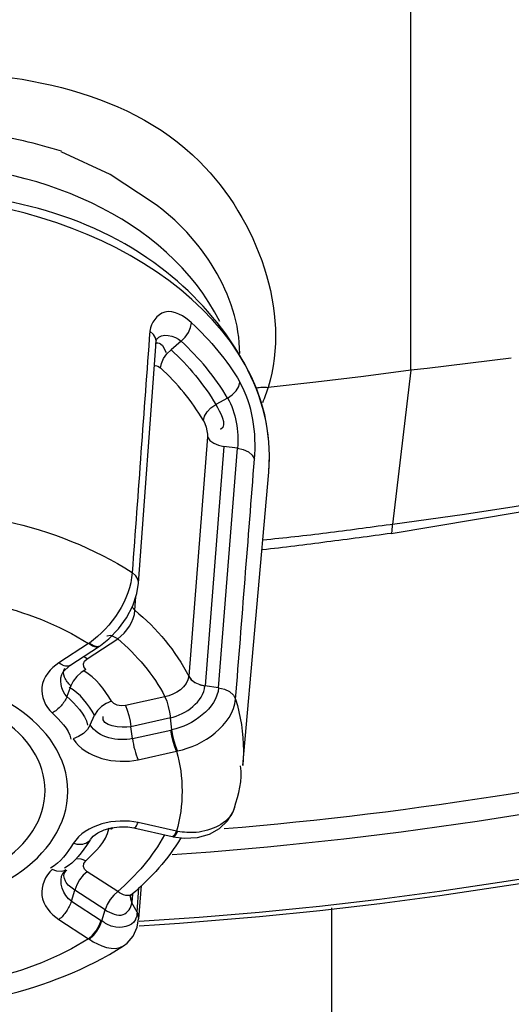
# Paper-space layout 'Sheet' of a CAD drawing. Header units: inches. Extents: x 0.2 to 10.8, y 0.2 to 8.3.
# Tile 391 of 545: x 7.7251 to 7.7893, y 4.1109 to 4.2395. Entities that reach past the tile are written whole.
import ezdxf

# ---------------------------------------------------------------- set-up
doc = ezdxf.new("R2010")
doc.units = ezdxf.units.IN
doc.header["$MEASUREMENT"] = 0
doc.layers.get('0').update_dxf_attribs({"lineweight": 5})

psp = doc.layouts.new('Sheet')

# ---------------------------------------------------------------- linework, layer by layer
at = {"color": 0, "linetype": 'ByBlock', "lineweight": -3}
for p, q in [((7.776198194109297, 4.193678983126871), (7.776198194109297, 4.249095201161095)), ((7.742997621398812, 4.197664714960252), (7.743026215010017, 4.197741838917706)), ((7.740660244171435, 4.165863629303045), (7.742952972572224, 4.197375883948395)), ((7.742950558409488, 4.197382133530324), (7.742997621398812, 4.197664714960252)), ((7.74620480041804, 4.197474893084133), (7.744897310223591, 4.196354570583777)), ((7.789326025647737, 4.195268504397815), (7.778332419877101, 4.193921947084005)), ((7.778332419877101, 4.193921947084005), (7.776198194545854, 4.19367898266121)), ((7.776198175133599, 4.193678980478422), (7.773831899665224, 4.173555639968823)), ((7.752264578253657, 4.190053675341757), (7.750736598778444, 4.189203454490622)), ((7.749647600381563, 4.184966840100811), (7.747205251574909, 4.153731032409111)), ((7.751782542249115, 4.183728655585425), (7.749332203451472, 4.152483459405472)), ((7.753568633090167, 4.183517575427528), (7.751783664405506, 4.183732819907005)), ((7.751109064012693, 4.152223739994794), (7.753568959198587, 4.183522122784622)), ((7.75765269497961, 4.180369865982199), (7.757748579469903, 4.182555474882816)), ((7.757744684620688, 4.182467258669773), (7.757735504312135, 4.182554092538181)), ((7.757743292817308, 4.182209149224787), (7.757744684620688, 4.182467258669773)), ((7.757744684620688, 4.182467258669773), (7.757744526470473, 4.182554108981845)), ((7.75765269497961, 4.180369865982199), (7.757743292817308, 4.182209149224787)), ((7.754259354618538, 4.142053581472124), (7.757651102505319, 4.180351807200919)), ((7.7738319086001, 4.173554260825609), (7.773496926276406, 4.173513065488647)), ((7.7738319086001, 4.173554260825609), (7.773498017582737, 4.173509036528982)), ((7.74017666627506, 4.162339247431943), (7.740300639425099, 4.16408616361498)), ((7.74017666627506, 4.162339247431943), (7.739810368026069, 4.162745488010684)), ((7.734138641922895, 4.157982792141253), (7.730256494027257, 4.155467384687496)), ((7.733943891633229, 4.156015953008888), (7.737933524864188, 4.158600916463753)), ((7.734245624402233, 4.158057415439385), (7.734138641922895, 4.157982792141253)), ((7.737933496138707, 4.158600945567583), (7.737153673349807, 4.15898775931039)), ((7.73167054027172, 4.155124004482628), (7.735552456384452, 4.157639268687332)), ((7.735226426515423, 4.157612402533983), (7.735604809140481, 4.157677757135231)), ((7.735552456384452, 4.157639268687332), (7.735500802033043, 4.157609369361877)), ((7.735662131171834, 4.157710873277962), (7.735591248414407, 4.157664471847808)), ((7.735604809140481, 4.157677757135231), (7.735662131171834, 4.157710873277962)), ((7.7339439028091, 4.156015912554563), (7.733484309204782, 4.156299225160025)), ((7.730811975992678, 4.15430964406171), (7.731669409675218, 4.155123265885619)), ((7.731817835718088, 4.152461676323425), (7.731300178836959, 4.151078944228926)), ((7.748641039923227, 4.15261436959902), (7.7493296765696, 4.152454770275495)), ((7.75110878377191, 4.152228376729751), (7.749329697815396, 4.152455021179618)), ((7.744103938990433, 4.151043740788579), (7.738943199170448, 4.149893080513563)), ((7.734334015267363, 4.147363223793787), (7.734924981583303, 4.148656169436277)), ((7.744817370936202, 4.148280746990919), (7.739666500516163, 4.147132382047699)), ((7.745012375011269, 4.146728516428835), (7.744817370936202, 4.148280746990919)), ((7.739861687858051, 4.145578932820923), (7.739666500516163, 4.147132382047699)), ((7.739861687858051, 4.145578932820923), (7.744883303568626, 4.146698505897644)), ((7.744883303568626, 4.146698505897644), (7.745012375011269, 4.146728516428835)), ((7.740584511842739, 4.14281812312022), (7.745606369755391, 4.143937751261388)), ((7.745606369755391, 4.143937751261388), (7.745750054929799, 4.143967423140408)), ((7.75434513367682, 4.143791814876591), (7.754259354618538, 4.142053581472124)), ((7.754346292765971, 4.144018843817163), (7.75434513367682, 4.143791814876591)), ((7.737131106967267, 4.13374193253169), (7.736701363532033, 4.133824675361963)), ((7.73713109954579, 4.133741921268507), (7.737351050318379, 4.133971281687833)), ((7.740019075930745, 4.133912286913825), (7.745040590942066, 4.132792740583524)), ((7.745606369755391, 4.133491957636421), (7.740584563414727, 4.134611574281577)), ((7.745375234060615, 4.133055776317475), (7.745606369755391, 4.133491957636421)), ((7.745750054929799, 4.133464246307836), (7.745606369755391, 4.133491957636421)), ((7.734333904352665, 4.132348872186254), (7.734196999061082, 4.132129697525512)), ((7.734367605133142, 4.132398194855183), (7.734725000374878, 4.132821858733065)), ((7.745040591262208, 4.132792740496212), (7.745167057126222, 4.132824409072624)), ((7.745181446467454, 4.132762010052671), (7.745040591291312, 4.132792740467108)), ((7.745167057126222, 4.132824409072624), (7.745375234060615, 4.133055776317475)), ((7.73417721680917, 4.132154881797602), (7.73398485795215, 4.132000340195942)), ((7.730808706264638, 4.128040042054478), (7.731161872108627, 4.128462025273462)), ((7.737933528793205, 4.125617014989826), (7.733943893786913, 4.128201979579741)), ((7.731881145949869, 4.124354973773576), (7.732319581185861, 4.125809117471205)), ((7.736301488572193, 4.123229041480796), (7.732319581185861, 4.125809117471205)), ((7.740457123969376, 4.122906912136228), (7.740708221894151, 4.126126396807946)), ((7.740999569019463, 4.126402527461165), (7.740659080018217, 4.122043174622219)), ((7.739563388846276, 4.124947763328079), (7.739682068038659, 4.125144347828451)), ((7.739574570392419, 4.124966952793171), (7.73977530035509, 4.124170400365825)), ((7.739682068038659, 4.125144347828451), (7.739818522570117, 4.125283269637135)), ((7.739860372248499, 4.125280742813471), (7.73977530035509, 4.124170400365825)), ((7.731881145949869, 4.124354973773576), (7.735763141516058, 4.121839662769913)), ((7.735863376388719, 4.121776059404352), (7.736301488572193, 4.123229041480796)), ((7.740462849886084, 4.122909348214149), (7.739767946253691, 4.124145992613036)), ((7.765877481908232, 4.109654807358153), (7.765877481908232, 4.123502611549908)), ((7.730256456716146, 4.121962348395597), (7.734138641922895, 4.119446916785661)), ((7.740457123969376, 4.122906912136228), (7.740660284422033, 4.122059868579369)), ((7.735763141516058, 4.121839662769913), (7.735863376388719, 4.121776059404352)), ((7.734138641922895, 4.119446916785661), (7.734245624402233, 4.119374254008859))]:
    psp.add_line(p, q, dxfattribs=at)
for points in [[(7.742567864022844, 4.215542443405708), (7.736960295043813, 4.219238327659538), (7.730535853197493, 4.222187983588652)], [(7.746204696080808, 4.197474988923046), (7.74673795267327, 4.198015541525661), (7.747167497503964, 4.19862640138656), (7.747456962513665, 4.199255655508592), (7.747581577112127, 4.199848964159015)], [(7.742953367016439, 4.197381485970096), (7.74289943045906, 4.197834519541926), (7.7426190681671, 4.198351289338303), (7.742127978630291, 4.198796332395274)], [(7.743526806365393, 4.193974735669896), (7.743646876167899, 4.194574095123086), (7.743933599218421, 4.1952068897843), (7.744361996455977, 4.195818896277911), (7.744897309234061, 4.196354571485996)], [(7.773637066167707, 4.172371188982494), (7.807077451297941, 4.177972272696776), (7.841499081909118, 4.186388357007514), (7.872063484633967, 4.19640191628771)], [(7.742726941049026, 4.194269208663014), (7.742887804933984, 4.194302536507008), (7.74318491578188, 4.194214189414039), (7.743524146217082, 4.193977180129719)], [(7.776198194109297, 4.193678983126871), (7.770012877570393, 4.192851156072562), (7.763803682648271, 4.19210407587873), (7.757574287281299, 4.191438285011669)], [(7.752264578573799, 4.190053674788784), (7.752888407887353, 4.190485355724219), (7.753390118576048, 4.191006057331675), (7.753728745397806, 4.191573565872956), (7.753875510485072, 4.192140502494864)], [(7.749123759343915, 4.187119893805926), (7.749270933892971, 4.187688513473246), (7.749609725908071, 4.188256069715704), (7.750111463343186, 4.188776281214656), (7.750736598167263, 4.189203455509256)], [(7.749125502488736, 4.187116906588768), (7.749313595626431, 4.186722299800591), (7.74947225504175, 4.186253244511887), (7.749583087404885, 4.185765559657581), (7.749639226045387, 4.185317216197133), (7.749641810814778, 4.184965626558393)], [(7.749647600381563, 4.184966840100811), (7.749982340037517, 4.184525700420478), (7.750475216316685, 4.18415558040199), (7.751090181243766, 4.183882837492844), (7.751782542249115, 4.183728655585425)], [(7.753568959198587, 4.183522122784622), (7.754335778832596, 4.183344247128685), (7.754999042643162, 4.18301924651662), (7.755500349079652, 4.182577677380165), (7.75579443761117, 4.182059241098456)], [(7.773637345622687, 4.17237123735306), (7.773778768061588, 4.172615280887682), (7.7738319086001, 4.173554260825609)], [(7.740660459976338, 4.165866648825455), (7.740604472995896, 4.166323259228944), (7.740319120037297, 4.166834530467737), (7.739819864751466, 4.167272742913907)], [(7.735672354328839, 4.157717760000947), (7.736794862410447, 4.158611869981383), (7.73802553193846, 4.159901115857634), (7.73907419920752, 4.161354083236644), (7.739896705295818, 4.16290867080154), (7.74044873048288, 4.164514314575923), (7.740663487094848, 4.165866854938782)], [(7.735500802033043, 4.157609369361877), (7.735125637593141, 4.157538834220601), (7.734657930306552, 4.157664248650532), (7.734138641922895, 4.157982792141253)], [(7.734245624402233, 4.158057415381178), (7.734760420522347, 4.157742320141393), (7.735226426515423, 4.157612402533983)], [(7.737153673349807, 4.15898775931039), (7.736952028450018, 4.159041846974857), (7.73656765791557, 4.158971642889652), (7.736512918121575, 4.158940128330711)], [(7.73375178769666, 4.154614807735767), (7.733513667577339, 4.154962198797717), (7.733467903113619, 4.155341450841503), (7.733615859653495, 4.155707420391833), (7.733943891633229, 4.156015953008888)], [(7.733751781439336, 4.154614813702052), (7.733142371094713, 4.15421605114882), (7.732587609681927, 4.153693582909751), (7.732133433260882, 4.153091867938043), (7.73181793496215, 4.152461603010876)], [(7.747205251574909, 4.153731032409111), (7.74753723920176, 4.153286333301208), (7.748021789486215, 4.152915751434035), (7.748635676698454, 4.152639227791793), (7.749332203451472, 4.152483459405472)], [(7.747210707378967, 4.15372859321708), (7.747541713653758, 4.153272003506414), (7.748030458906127, 4.152892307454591)], [(7.751109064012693, 4.152223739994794), (7.751874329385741, 4.152041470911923), (7.752537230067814, 4.151708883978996), (7.753037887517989, 4.151257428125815), (7.753329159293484, 4.150727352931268)], [(7.737131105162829, 4.150476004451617), (7.736437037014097, 4.150182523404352), (7.735803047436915, 4.149755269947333), (7.735284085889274, 4.149231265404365), (7.734924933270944, 4.148656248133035)], [(7.738943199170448, 4.149893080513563), (7.738401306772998, 4.149846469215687), (7.737879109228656, 4.149938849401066), (7.737437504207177, 4.150156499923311), (7.737131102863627, 4.150476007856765)], [(7.744103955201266, 4.151043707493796), (7.74433134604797, 4.150454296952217), (7.744534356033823, 4.149755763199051), (7.744700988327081, 4.14900975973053), (7.744817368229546, 4.148280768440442)], [(7.738943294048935, 4.1498931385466), (7.739171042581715, 4.149302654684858), (7.73937848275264, 4.148606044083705), (7.739548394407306, 4.147861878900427), (7.739666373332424, 4.147132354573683)], [(7.73433414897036, 4.14736300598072), (7.733975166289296, 4.146787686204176), (7.733456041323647, 4.146263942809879), (7.732821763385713, 4.145837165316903), (7.732127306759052, 4.145544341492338)], [(7.745606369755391, 4.143937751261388), (7.745380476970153, 4.144522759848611), (7.745175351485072, 4.145208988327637), (7.745003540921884, 4.145957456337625), (7.74488330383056, 4.146698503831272)], [(7.745750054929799, 4.143967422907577), (7.745525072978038, 4.144558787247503), (7.745315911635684, 4.145255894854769), (7.74514003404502, 4.145999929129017), (7.745012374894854, 4.146728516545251)], [(7.745183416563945, 4.132761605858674), (7.746598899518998, 4.132590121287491), (7.748335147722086, 4.132681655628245), (7.749919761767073, 4.133116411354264), (7.751246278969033, 4.133851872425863), (7.752278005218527, 4.134838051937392), (7.752987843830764, 4.136023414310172), (7.753170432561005, 4.136522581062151)], [(7.734725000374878, 4.132821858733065), (7.735341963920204, 4.133282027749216), (7.736161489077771, 4.133672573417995), (7.737125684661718, 4.133944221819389), (7.738174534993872, 4.134070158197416), (7.739249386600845, 4.134037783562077), (7.74001889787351, 4.133912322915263)], [(7.745750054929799, 4.133464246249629), (7.7455245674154, 4.13303100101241), (7.745315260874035, 4.132796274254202), (7.745183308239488, 4.132761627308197)], [(7.733751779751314, 4.129603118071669), (7.733142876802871, 4.129841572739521), (7.732586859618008, 4.129900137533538), (7.732498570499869, 4.129875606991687)], [(7.733943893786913, 4.128201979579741), (7.733615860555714, 4.128510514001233), (7.73346790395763, 4.128876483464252), (7.733513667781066, 4.129255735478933), (7.733751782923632, 4.129603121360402)], [(7.731160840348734, 4.128461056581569), (7.730985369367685, 4.128332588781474), (7.730530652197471, 4.128206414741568), (7.729975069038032, 4.128265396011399), (7.729366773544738, 4.128504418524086)], [(7.733944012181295, 4.128201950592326), (7.733432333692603, 4.127727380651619), (7.732966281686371, 4.127136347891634), (7.732584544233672, 4.126478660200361), (7.732319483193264, 4.125809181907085)], [(7.737933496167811, 4.125616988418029), (7.737422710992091, 4.125143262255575), (7.736952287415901, 4.124553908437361), (7.736567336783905, 4.12389703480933), (7.73630149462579, 4.123229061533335)], [(7.739570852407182, 4.124966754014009), (7.739584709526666, 4.124661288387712), (7.739767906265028, 4.124145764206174)], [(7.738694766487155, 4.118520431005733), (7.739152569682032, 4.118861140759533), (7.739939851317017, 4.119772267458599), (7.740466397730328, 4.120944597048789), (7.740662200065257, 4.1220595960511)], [(7.734138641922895, 4.119446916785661), (7.734646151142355, 4.119916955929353), (7.735107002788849, 4.12049878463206), (7.735493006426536, 4.121159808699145), (7.735763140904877, 4.121839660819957)], [(7.734245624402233, 4.119374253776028), (7.734760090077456, 4.119847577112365), (7.735226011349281, 4.12043990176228), (7.735604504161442, 4.121101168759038), (7.73586337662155, 4.12177605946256)]]:
    psp.add_lwpolyline(points, dxfattribs=at)
for points, knots in [([(7.709877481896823, 4.232901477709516), (7.723395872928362, 4.232775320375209), (7.750317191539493, 4.229363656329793), (7.760611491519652, 4.201248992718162), (7.757574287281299, 4.191438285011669)], [0, 0, 0, 0, 0.5682855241, 1, 1, 1, 1]), ([(7.730592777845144, 4.222263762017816), (7.727323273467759, 4.223314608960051), (7.720455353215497, 4.224849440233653), (7.713445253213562, 4.225350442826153), (7.709877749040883, 4.225350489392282)], [0, 0, 0, 0, 0.4904827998, 1, 1, 1, 1]), ([(7.751256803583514, 4.200058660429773), (7.744331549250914, 4.213730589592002), (7.709954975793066, 4.227774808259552), (7.675879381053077, 4.213713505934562), (7.668646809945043, 4.200031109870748)], [0, 0, 0, 0, 0.49755619, 1, 1, 1, 1]), ([(7.757748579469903, 4.182555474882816), (7.757748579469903, 4.19198758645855), (7.743518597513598, 4.21239241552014), (7.709877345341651, 4.219538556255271), (7.676236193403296, 4.212392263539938), (7.662006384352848, 4.191987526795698), (7.662006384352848, 4.182555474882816)], [0, 0, 0, 0, 0.223044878, 0.5000014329, 0.7769565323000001, 1, 1, 1, 1]), ([(7.757744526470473, 4.182554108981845), (7.757674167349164, 4.20187468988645), (7.710438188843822, 4.230134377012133), (7.66297276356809, 4.203112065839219), (7.662037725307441, 4.183612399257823)], [0, 0, 0, 0, 0.4974079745, 1, 1, 1, 1]), ([(7.747577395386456, 4.199852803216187), (7.746649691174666, 4.200700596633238), (7.7441324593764, 4.202358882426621), (7.742212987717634, 4.199845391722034), (7.742132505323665, 4.198799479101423)], [0, 0, 0, 0, 0.5450468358, 1, 1, 1, 1]), ([(7.742845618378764, 4.197229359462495), (7.743050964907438, 4.197319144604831), (7.743815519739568, 4.197088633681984), (7.744065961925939, 4.19641791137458), (7.744242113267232, 4.196013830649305)], [0, 0, 0, 0, 0.3370570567, 1, 1, 1, 1]), ([(7.75603402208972, 4.191401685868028), (7.756288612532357, 4.191435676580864), (7.756802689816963, 4.191473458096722), (7.757317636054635, 4.191458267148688), (7.757574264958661, 4.191438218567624)], [0, 0, 0, 0, 0.4994542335, 1, 1, 1, 1]), ([(7.757574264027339, 4.191438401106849), (7.757459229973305, 4.191106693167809), (7.757222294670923, 4.190439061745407), (7.75697427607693, 4.189775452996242), (7.756846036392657, 4.189441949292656)], [0, 0, 0, 0, 0.4956088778, 1, 1, 1, 1]), ([(7.773498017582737, 4.173509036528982), (7.770738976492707, 4.173135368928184), (7.7652148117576, 4.172389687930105), (7.759675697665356, 4.171755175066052), (7.756898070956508, 4.171492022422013)], [0, 0, 0, 0, 0.4994766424, 1, 1, 1, 1]), ([(7.773637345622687, 4.172371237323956), (7.770843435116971, 4.17199264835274), (7.765247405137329, 4.171235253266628), (7.759643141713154, 4.170538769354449), (7.756833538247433, 4.170220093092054)], [0, 0, 0, 0, 0.4992762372, 1, 1, 1, 1]), ([(7.730256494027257, 4.155467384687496), (7.729178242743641, 4.15476859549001), (7.727254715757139, 4.152508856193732), (7.728488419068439, 4.149764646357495), (7.729366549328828, 4.148925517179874)], [0, 0, 0, 0, 0.5140603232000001, 1, 1, 1, 1]), ([(7.731669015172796, 4.155123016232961), (7.731451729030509, 4.155002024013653), (7.730876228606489, 4.155022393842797), (7.730463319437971, 4.155316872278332), (7.730256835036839, 4.15546761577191)], [0, 0, 0, 0, 0.493106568, 1, 1, 1, 1]), ([(7.73181793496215, 4.152461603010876), (7.731477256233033, 4.152788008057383), (7.73092777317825, 4.153443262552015), (7.730795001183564, 4.15448259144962), (7.731032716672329, 4.154794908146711)], [0, 0, 0, 0, 0.5458838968, 1, 1, 1, 1]), ([(7.731418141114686, 4.138714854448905), (7.731418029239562, 4.147508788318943), (7.709877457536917, 4.160383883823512), (7.688336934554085, 4.147508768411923), (7.688336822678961, 4.138714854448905)], [0, 0, 0, 0, 0.5000005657, 1, 1, 1, 1]), ([(7.728451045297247, 4.138792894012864), (7.728450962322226, 4.146375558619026), (7.709877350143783, 4.157477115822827), (7.691304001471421, 4.146375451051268), (7.6913039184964, 4.138792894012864)], [0, 0, 0, 0, 0.500003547, 1, 1, 1, 1]), ([(7.731300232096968, 4.151078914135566), (7.731130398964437, 4.150625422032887), (7.730579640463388, 4.149787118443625), (7.729805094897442, 4.149154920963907), (7.729366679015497, 4.148925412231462)], [0, 0, 0, 0, 0.4945838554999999, 1, 1, 1, 1]), ([(7.73986160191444, 4.14557892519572), (7.739924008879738, 4.14508236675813), (7.740113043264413, 4.144145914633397), (7.740400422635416, 4.14323189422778), (7.740584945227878, 4.142818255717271)], [0, 0, 0, 0, 0.5249292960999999, 1, 1, 1, 1]), ([(7.688336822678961, 4.138714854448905), (7.688336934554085, 4.129920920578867), (7.709877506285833, 4.117045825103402), (7.731418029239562, 4.129920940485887), (7.731418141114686, 4.138714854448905)], [0, 0, 0, 0, 0.5000005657, 1, 1, 1, 1]), ([(7.6913039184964, 4.138792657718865), (7.691304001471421, 4.131209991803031), (7.709877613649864, 4.120108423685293), (7.728450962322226, 4.131210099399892), (7.728451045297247, 4.138792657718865)], [0, 0, 0, 0, 0.500003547, 1, 1, 1, 1]), ([(7.75306047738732, 4.136219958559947), (7.752349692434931, 4.134470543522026), (7.749184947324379, 4.133112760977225), (7.746550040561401, 4.133326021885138), (7.745750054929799, 4.133464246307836)], [0, 0, 0, 0, 0.6993340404, 1, 1, 1, 1]), ([(7.753167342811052, 4.136518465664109), (7.753151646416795, 4.136468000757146), (7.753118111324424, 4.136367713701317), (7.753080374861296, 4.136268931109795), (7.75306047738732, 4.136219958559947)], [0, 0, 0, 0, 0.4999489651, 1, 1, 1, 1]), ([(7.740019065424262, 4.133912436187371), (7.740120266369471, 4.133890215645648), (7.740387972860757, 4.134173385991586), (7.740501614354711, 4.134424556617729), (7.740584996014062, 4.134611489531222)], [0, 0, 0, 0, 0.3360765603, 1, 1, 1, 1]), ([(7.734333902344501, 4.132348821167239), (7.73431189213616, 4.132314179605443), (7.734263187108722, 4.132246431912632), (7.734207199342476, 4.132184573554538), (7.73417721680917, 4.132154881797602)], [0, 0, 0, 0, 0.4930677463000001, 1, 1, 1, 1]), ([(7.733978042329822, 4.131995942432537), (7.733731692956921, 4.131838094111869), (7.733085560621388, 4.131680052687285), (7.732451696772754, 4.131785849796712), (7.732127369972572, 4.131885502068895)], [0, 0, 0, 0, 0.4630389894, 1, 1, 1, 1]), ([(7.779344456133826, 4.089448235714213), (7.791317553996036, 4.091113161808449), (7.837598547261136, 4.09928172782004), (7.882773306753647, 4.114323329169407), (7.91415217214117, 4.129613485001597)], [0, 0, 0, 0, 0.2572296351, 1, 1, 1, 1]), ([(7.729366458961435, 4.128504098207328), (7.728488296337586, 4.127665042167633), (7.727254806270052, 4.12492075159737), (7.729178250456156, 4.12266115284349), (7.730256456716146, 4.121962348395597)], [0, 0, 0, 0, 0.4859398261, 1, 1, 1, 1]), ([(7.731098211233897, 4.128243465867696), (7.731124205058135, 4.12826832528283), (7.731181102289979, 4.128316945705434), (7.731242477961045, 4.128359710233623), (7.731275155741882, 4.128380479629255)], [0, 0, 0, 0, 0.4815767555, 1, 1, 1, 1]), ([(7.732319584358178, 4.125809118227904), (7.731845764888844, 4.126116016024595), (7.731029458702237, 4.126656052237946), (7.730795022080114, 4.127953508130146), (7.731098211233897, 4.128243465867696)], [0, 0, 0, 0, 0.5736775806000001, 1, 1, 1, 1]), ([(7.780138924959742, 4.086676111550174), (7.792243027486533, 4.088359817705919), (7.839030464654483, 4.096619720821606), (7.884699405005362, 4.11182690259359), (7.916421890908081, 4.127284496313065)], [0, 0, 0, 0, 0.2572291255, 1, 1, 1, 1]), ([(7.739818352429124, 4.125283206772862), (7.739604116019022, 4.125104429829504), (7.738839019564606, 4.125016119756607), (7.738249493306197, 4.125382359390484), (7.737933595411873, 4.125617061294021)], [0, 0, 0, 0, 0.4148702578, 1, 1, 1, 1]), ([(7.731881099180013, 4.124355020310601), (7.731739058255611, 4.123883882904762), (7.731291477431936, 4.12300224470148), (7.730638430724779, 4.122256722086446), (7.730256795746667, 4.121962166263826)], [0, 0, 0, 0, 0.50513046, 1, 1, 1, 1]), ([(7.736301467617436, 4.123229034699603), (7.736985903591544, 4.122790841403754), (7.738626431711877, 4.121959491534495), (7.739720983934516, 4.123516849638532), (7.73976815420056, 4.124145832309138)], [0, 0, 0, 0, 0.5630236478, 1, 1, 1, 1]), ([(7.740240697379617, 4.121943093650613), (7.739831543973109, 4.120995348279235), (7.737567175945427, 4.120624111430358), (7.736303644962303, 4.121477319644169), (7.735863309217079, 4.121775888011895)], [0, 0, 0, 0, 0.6599043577, 1, 1, 1, 1]), ([(7.740310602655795, 4.122124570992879), (7.740300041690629, 4.122093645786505), (7.740277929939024, 4.122032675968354), (7.740253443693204, 4.121972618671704), (7.740240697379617, 4.121943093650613)], [0, 0, 0, 0, 0.504009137, 1, 1, 1, 1]), ([(7.740463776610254, 4.122908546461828), (7.740453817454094, 4.122771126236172), (7.740419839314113, 4.122505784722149), (7.740352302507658, 4.122246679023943), (7.740310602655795, 4.122124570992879)], [0, 0, 0, 0, 0.5163947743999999, 1, 1, 1, 1]), ([(7.772877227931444, 4.025764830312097), (7.792824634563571, 4.028385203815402), (7.866748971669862, 4.04283464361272), (7.938182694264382, 4.076801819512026), (7.979564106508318, 4.113492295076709)], [0, 0, 0, 0, 0.2667441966, 1, 1, 1, 1])]:
    psp.add_open_spline(points, degree=3, knots=knots, dxfattribs=at)
for points in [[(7.753868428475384, 4.19586774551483), (7.7538675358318, 4.203430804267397), (7.748769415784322, 4.211213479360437), (7.742567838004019, 4.215542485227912)], [(7.747577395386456, 4.199852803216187), (7.750023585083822, 4.197607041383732), (7.752206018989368, 4.195005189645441), (7.753878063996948, 4.192136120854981)], [(7.742127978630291, 4.198796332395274), (7.74135312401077, 4.188288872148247), (7.740596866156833, 4.177780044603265), (7.739819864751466, 4.167272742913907)], [(7.743036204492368, 4.197735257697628), (7.743594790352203, 4.198635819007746), (7.745427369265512, 4.19819607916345), (7.746204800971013, 4.197475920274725)], [(7.752264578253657, 4.190053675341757), (7.750655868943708, 4.1928125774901), (7.748557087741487, 4.195314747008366), (7.74620480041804, 4.197474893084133)], [(7.871974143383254, 4.196711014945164), (7.840354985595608, 4.185308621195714), (7.807171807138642, 4.177826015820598), (7.773831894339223, 4.173555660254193)], [(7.744897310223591, 4.196354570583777), (7.747163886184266, 4.194272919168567), (7.749186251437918, 4.191861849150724), (7.750736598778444, 4.189203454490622)], [(7.749125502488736, 4.187116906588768), (7.747637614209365, 4.189666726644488), (7.745697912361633, 4.19197964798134), (7.743524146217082, 4.193977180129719)], [(7.755800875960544, 4.182059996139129), (7.756065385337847, 4.185469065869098), (7.75559482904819, 4.189179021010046), (7.753878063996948, 4.192136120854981)], [(7.752264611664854, 4.19005471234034), (7.753395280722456, 4.188141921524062), (7.753756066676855, 4.185731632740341), (7.753568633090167, 4.183517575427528)], [(7.750736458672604, 4.189204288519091), (7.751278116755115, 4.188242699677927), (7.752320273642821, 4.18652020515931), (7.751372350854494, 4.185954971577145)], [(7.753329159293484, 4.150727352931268), (7.754151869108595, 4.161171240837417), (7.754972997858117, 4.171615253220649), (7.75579443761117, 4.182059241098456)], [(7.72338475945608, 4.173977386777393), (7.729155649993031, 4.172676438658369), (7.734841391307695, 4.170471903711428), (7.739815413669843, 4.167269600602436)], [(7.897748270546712, 4.169695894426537), (7.851829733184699, 4.149680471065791), (7.801746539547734, 4.137949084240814), (7.751828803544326, 4.133783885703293)], [(7.739815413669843, 4.167269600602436), (7.739586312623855, 4.163688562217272), (7.73714167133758, 4.16017619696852), (7.734245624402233, 4.158057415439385)], [(7.745057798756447, 4.130442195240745), (7.79817834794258, 4.134131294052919), (7.851655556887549, 4.146300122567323), (7.9003772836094, 4.167784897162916)], [(7.72134520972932, 4.163205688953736), (7.725830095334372, 4.162155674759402), (7.730240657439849, 4.160436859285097), (7.734138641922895, 4.157982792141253)], [(7.737933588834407, 4.158600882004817), (7.739101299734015, 4.159468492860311), (7.740085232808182, 4.160890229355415), (7.740181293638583, 4.162341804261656)], [(7.740181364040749, 4.162341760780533), (7.743023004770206, 4.159964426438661), (7.745530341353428, 4.157034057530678), (7.74721101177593, 4.153732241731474)], [(7.903681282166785, 4.16078621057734), (7.852773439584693, 4.13779092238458), (7.796482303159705, 4.125077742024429), (7.740724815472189, 4.121687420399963)], [(7.903841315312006, 4.160342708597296), (7.852911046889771, 4.137267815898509), (7.796564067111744, 4.124507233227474), (7.740753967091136, 4.121104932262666)], [(7.737933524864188, 4.158600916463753), (7.74041069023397, 4.156493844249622), (7.742598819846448, 4.153926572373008), (7.744103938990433, 4.151043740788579)], [(7.731300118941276, 4.151079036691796), (7.73051293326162, 4.151830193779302), (7.730225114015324, 4.15338859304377), (7.730809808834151, 4.154306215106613)], [(7.737131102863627, 4.150476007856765), (7.736199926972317, 4.151992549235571), (7.735073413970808, 4.153538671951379), (7.733521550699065, 4.154409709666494)], [(7.747211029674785, 4.153732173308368), (7.747100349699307, 4.1523670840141), (7.74545392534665, 4.151274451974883), (7.744103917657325, 4.151043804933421)], [(7.734924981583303, 4.148656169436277), (7.73406889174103, 4.150050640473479), (7.733033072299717, 4.151472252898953), (7.731606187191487, 4.15227315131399)], [(7.74481737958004, 4.148280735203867), (7.746813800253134, 4.14874188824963), (7.749160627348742, 4.150412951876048), (7.749329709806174, 4.152454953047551)], [(7.751110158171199, 4.152228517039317), (7.750888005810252, 4.149500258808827), (7.747693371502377, 4.147280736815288), (7.745012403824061, 4.146728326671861)], [(7.731300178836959, 4.151078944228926), (7.732415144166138, 4.150014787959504), (7.733688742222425, 4.148837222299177), (7.734005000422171, 4.147328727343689)], [(7.745750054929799, 4.143967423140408), (7.749067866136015, 4.144630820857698), (7.753043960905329, 4.147354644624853), (7.75332269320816, 4.150726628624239)], [(7.75332269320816, 4.150726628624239), (7.753990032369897, 4.148565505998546), (7.754346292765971, 4.146280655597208), (7.754346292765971, 4.144018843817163)], [(7.729366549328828, 4.148925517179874), (7.730381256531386, 4.147957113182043), (7.731540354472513, 4.146885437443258), (7.731828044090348, 4.145512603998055)], [(7.739666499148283, 4.147132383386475), (7.738413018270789, 4.146852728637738), (7.735604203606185, 4.14724537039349), (7.736046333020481, 4.148451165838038)], [(7.739861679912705, 4.145578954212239), (7.737971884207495, 4.1451578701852), (7.735347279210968, 4.145713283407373), (7.734334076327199, 4.147363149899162)], [(7.73212754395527, 4.14554398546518), (7.733678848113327, 4.143020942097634), (7.737693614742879, 4.142173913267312), (7.740584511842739, 4.14281812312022)], [(7.745606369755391, 4.143937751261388), (7.746583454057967, 4.140595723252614), (7.746583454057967, 4.136833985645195), (7.745606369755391, 4.133491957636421)], [(7.753168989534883, 4.136517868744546), (7.753716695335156, 4.138291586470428), (7.754270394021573, 4.140196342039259), (7.753972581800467, 4.142028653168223)], [(7.740584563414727, 4.134611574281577), (7.7376936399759, 4.135255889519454), (7.733678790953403, 4.134408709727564), (7.732127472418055, 4.131885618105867)], [(7.733751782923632, 4.129603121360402), (7.734993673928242, 4.130788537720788), (7.73641213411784, 4.132100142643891), (7.736764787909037, 4.133780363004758)], [(7.744022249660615, 4.13301927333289), (7.7425207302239, 4.130199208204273), (7.740367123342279, 4.127687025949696), (7.737933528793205, 4.125617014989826)], [(7.74619228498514, 4.132623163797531), (7.744522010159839, 4.129846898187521), (7.742302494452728, 4.127365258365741), (7.739819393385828, 4.125283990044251)], [(7.732127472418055, 4.131885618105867), (7.731366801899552, 4.130646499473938), (7.730446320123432, 4.129383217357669), (7.729178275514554, 4.128671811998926)], [(7.734196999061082, 4.132129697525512), (7.73335005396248, 4.130796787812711), (7.732355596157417, 4.129426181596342), (7.730978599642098, 4.128652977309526)], [(7.898342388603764, 4.130362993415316), (7.859969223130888, 4.113559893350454), (7.818703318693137, 4.102576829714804), (7.777191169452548, 4.096956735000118)], [(7.731881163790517, 4.124354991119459), (7.730807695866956, 4.125050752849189), (7.730121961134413, 4.12696063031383), (7.730808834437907, 4.128039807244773)], [(7.777983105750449, 4.094185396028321), (7.81959143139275, 4.09985332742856), (7.860947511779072, 4.110882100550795), (7.899413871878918, 4.127726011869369)], [(7.734138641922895, 4.119446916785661), (7.730240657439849, 4.116992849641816), (7.725830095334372, 4.115274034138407), (7.72134520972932, 4.114224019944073)], [(7.734245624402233, 4.119374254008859), (7.735484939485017, 4.118513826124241), (7.737432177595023, 4.117693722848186), (7.738691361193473, 4.118524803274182)], [(7.722841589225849, 4.112015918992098), (7.728412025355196, 4.113284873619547), (7.733888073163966, 4.115439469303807), (7.738697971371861, 4.118522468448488)]]:
    psp.add_open_spline(points, degree=3, dxfattribs=at)

doc.saveas('drawing.dxf')
